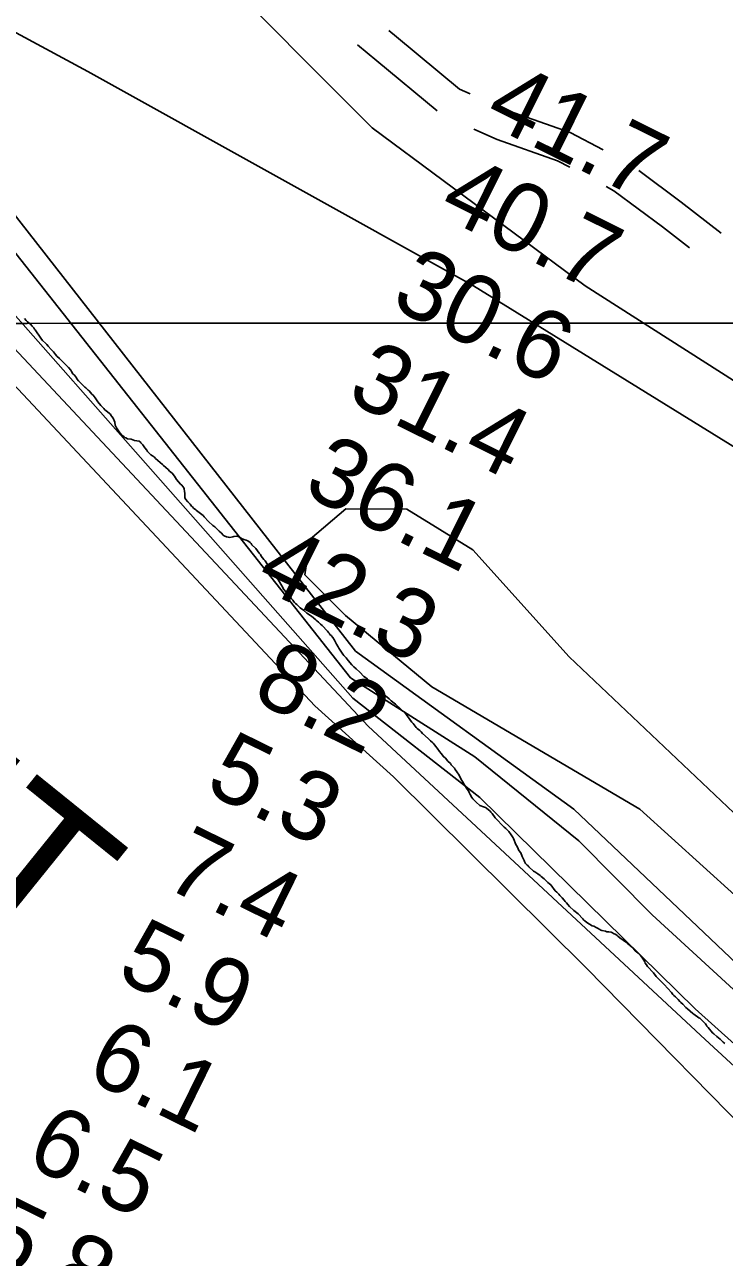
# Model space of a CAD drawing. Extents: x 3263578 to 3301413, y 764927 to 798602.
# Drawn here: x 3283738 to 3284415, y 787047 to 788240 of the extents above; entities that cross this region are included whole.
import ezdxf

# ---------------------------------------------------------------- set-up
doc = ezdxf.new("R2010")
doc.units = 0
for name, color, linetype in [('V-GRID-MAJR', 7, 'Continuous'), ('V-RIVR-IDEN', 7, 'Continuous'), ('V-RIVR-RANG', 7, 'Continuous'), ('V-ROAD-CNTR', 7, 'Continuous'), ('V-SITE-VEGE', 7, 'Continuous'), ('V-TOPO-DPTH', 7, 'Continuous'), ('V-TOPO-MAJR', 7, 'Continuous'), ('V-TOPO-MINR', 7, 'Continuous')]:
    doc.layers.add(name, color=color, linetype=linetype)

msp = doc.modelspace()

# ---------------------------------------------------------------- linework, layer by layer
at = {"layer": 'V-GRID-MAJR'}
msp.add_spline([(3267732.7, 787953.5), (3270352.8, 787952.6), (3275593.1, 787951.5), (3280833.3, 787951.1), (3286073.6, 787951.5), (3291313.9, 787952.6), (3296554.1, 787954.5), (3299174.3, 787955.8)], degree=3, dxfattribs=at)
at = {"layer": 'V-ROAD-CNTR'}
for points in [[(3284089.9, 788234.5), (3284097.2, 788228.5), (3284158.4, 788178), (3284168.6, 788173.4)], [(3284059.5, 788220.6), (3284078.2, 788205.3), (3284136.7, 788157)], [(3284205.2, 788157.2), (3284205.7, 788157), (3284265.3, 788136), (3284297.3, 788119.1)], [(3284172.1, 788139.1), (3284194.6, 788129.1), (3284253.2, 788108.5), (3284265, 788102.3)], [(3284331.9, 788099), (3284372.9, 788068.5), (3284411.5, 788038.6)], [(3284300.3, 788083.5), (3284307.7, 788079.6), (3284354.8, 788044.6), (3284380.8, 788024.4)]]:
    msp.add_lwpolyline(points, dxfattribs=at)
at = {"layer": 'V-SITE-VEGE'}
for points in [[(3283737.4, 787955.9), (3283739.2, 787954.1), (3283740.2, 787952.8), (3283743.2, 787950.3), (3283744.9, 787948.5), (3283746.5, 787947), (3283747.1, 787945.6), (3283747.9, 787944.8), (3283753.1, 787937), (3283754.9, 787934.7), (3283757.8, 787932), (3283759.2, 787930.6), (3283760.2, 787929.1), (3283763.1, 787926), (3283765.5, 787923.7), (3283767.4, 787921.1), (3283768.6, 787919.6), (3283771.4, 787917.3), (3283774.9, 787913.8), (3283780, 787908.5), (3283782.2, 787906), (3283783, 787904.5), (3283784.3, 787902.5), (3283785.7, 787901), (3283787.7, 787898.6), (3283788, 787897.6), (3283789.8, 787895.5), (3283791.8, 787893.4), (3283793.7, 787891.8), (3283794.9, 787890.5), (3283795.7, 787889.5), (3283796.9, 787888.7), (3283799, 787886.4), (3283800, 787885.8), (3283801.4, 787884.3), (3283802.6, 787882.7), (3283803.8, 787881.6), (3283805.9, 787879), (3283808.5, 787875.3), (3283811.4, 787871.6), (3283814.1, 787868.9), (3283815.3, 787867.4), (3283817.9, 787865.5), (3283819.7, 787864.1), (3283820.5, 787863.2), (3283821, 787862.2), (3283822, 787861.2), (3283823.2, 787859.4), (3283824.7, 787855.5), (3283825.2, 787852.6), (3283826.4, 787850.2), (3283828.9, 787846.1), (3283829.7, 787845.1), (3283832.1, 787842.8), (3283833.4, 787841.7), (3283834.2, 787840.9), (3283835.4, 787840.3), (3283837, 787839.6), (3283840.6, 787839.1), (3283844, 787838), (3283848.3, 787837.3), (3283849.4, 787836.5), (3283850, 787835.7), (3283850.8, 787835), (3283851.8, 787833.6), (3283852.6, 787832.8), (3283853.9, 787830.7), (3283855.7, 787828.5), (3283856.5, 787827.2), (3283858.4, 787825.2), (3283859.8, 787823.9), (3283861.4, 787823.1), (3283863.2, 787821.6), (3283864.2, 787820.4), (3283870.9, 787814.6), (3283871.9, 787813.5), (3283876.4, 787809.8)], [(3283876.4, 787809.8), (3283877.8, 787808.1), (3283880.2, 787806.1), (3283882.7, 787803.2), (3283884.6, 787800.1), (3283888.4, 787795.6), (3283889.6, 787794.5), (3283891.5, 787792.1), (3283891.9, 787791), (3283892.2, 787788.4), (3283892.6, 787786.8), (3283892.7, 787784.2), (3283892.7, 787782.8), (3283893.2, 787781.1), (3283895.4, 787778.4), (3283897.6, 787776.2), (3283899.1, 787774.3), (3283900.1, 787773.5), (3283901.1, 787772.5), (3283903.3, 787770.8), (3283903.9, 787770), (3283910.2, 787765.4), (3283911.4, 787763.9), (3283915.5, 787759.6), (3283919.8, 787755.6), (3283921.6, 787754.4), (3283925.8, 787750), (3283927.9, 787748.2), (3283929.7, 787746.3), (3283930.5, 787745.7), (3283932.9, 787744.6), (3283934.7, 787744.2), (3283936.1, 787744.1), (3283938.9, 787744.5), (3283940, 787745), (3283942.4, 787745.4), (3283943.4, 787745.2), (3283946.2, 787743.9), (3283947.4, 787743), (3283949.8, 787742), (3283951.8, 787741.5), (3283953.4, 787740.7), (3283955.7, 787739), (3283956.7, 787738), (3283957.5, 787736.9), (3283961.1, 787733.4), (3283964.4, 787728.9), (3283965.7, 787727.5), (3283966.5, 787725.8), (3283968.9, 787722.7), (3283970.2, 787721.5), (3283972.6, 787717.8), (3283974.1, 787715.5), (3283974.9, 787714.1), (3283977.8, 787710.6), (3283978, 787709.6), (3283980.7, 787706.1), (3283983.1, 787702.6), (3283986.4, 787697.3), (3283988.3, 787693.8), (3283990.7, 787691.1), (3283991.2, 787690.1), (3283992.4, 787688.9), (3283995.4, 787685.3), (3283995.9, 787684.5), (3283997.1, 787683.3), (3283998.5, 787681.4), (3283999.7, 787680.2), (3284001, 787679), (3284004, 787675.9), (3284007.4, 787673.5), (3284010.7, 787670.6), (3284015.1, 787667.7), (3284019.4, 787664.4), (3284020.4, 787663.3), (3284022, 787662.1), (3284023.8, 787660.2), (3284025.4, 787658.8), (3284030.7, 787653.2), (3284031.2, 787652.4), (3284032.2, 787651.3), (3284033, 787650.1), (3284034.2, 787649.1), (3284035.6, 787647.2), (3284037.3, 787644.5), (3284038.7, 787642.1), (3284039.2, 787640.7), (3284040.8, 787638.2), (3284041.4, 787637), (3284045.4, 787631), (3284046.4, 787629.8), (3284048.6, 787627.5), (3284049.6, 787626.1), (3284050.5, 787625), (3284054.1, 787620.7), (3284056, 787618.7), (3284058.4, 787616.8), (3284061.9, 787613.5), (3284065.9, 787609.5), (3284068.3, 787607.7), (3284070, 787605.8)], [(3284070, 787605.8), (3284073, 787603.3), (3284080.3, 787596.7), (3284081.9, 787594.8), (3284084.2, 787592.9), (3284086.6, 787590.7), (3284090.4, 787587.7), (3284092.3, 787585.9), (3284096.3, 787582.7), (3284101.2, 787578.2), (3284104.2, 787575.7), (3284106.7, 787572.8), (3284109.7, 787568.7), (3284111, 787567), (3284112.2, 787565.2), (3284113.4, 787563.8), (3284116.5, 787560.2), (3284117.3, 787559.2), (3284119.9, 787557.3), (3284121.2, 787555.9), (3284122.4, 787554.4), (3284128.1, 787549.5), (3284130.3, 787547.2), (3284132.5, 787545.3), (3284133.5, 787544.3), (3284135.2, 787542), (3284136.6, 787540), (3284138.9, 787536.9), (3284140.7, 787534.8), (3284142.8, 787531.9), (3284144.6, 787530.3), (3284147, 787527.6), (3284149.5, 787525.3), (3284150.3, 787524.1), (3284153.4, 787520.6), (3284154.2, 787519.6), (3284155.6, 787517.3), (3284157.9, 787513.8), (3284159.8, 787509.9), (3284161.2, 787507.7), (3284163.5, 787504), (3284165.1, 787501.3), (3284167.2, 787498.2), (3284167.8, 787497.2), (3284168.5, 787495.2), (3284170.1, 787492.5), (3284171.3, 787491.1), (3284174.4, 787487.8), (3284178, 787484.7), (3284181.5, 787483.2), (3284183.4, 787482.7), (3284184.5, 787482.1), (3284187.9, 787479.2), (3284188.5, 787478.1), (3284189.9, 787476.7), (3284192.8, 787472.8), (3284201.6, 787463.7), (3284203.2, 787462.2), (3284205, 787460.4), (3284206, 787459.5), (3284206.6, 787458.5), (3284207.7, 787457.3), (3284210.1, 787453.4), (3284210.6, 787452.6), (3284212.9, 787446.9), (3284214.1, 787444.8), (3284215, 787442.6), (3284215.8, 787441.1), (3284217.6, 787438.9), (3284218.9, 787435.4), (3284220.8, 787431.3), (3284221.2, 787430.3), (3284222.3, 787428.5), (3284223.7, 787427), (3284224.5, 787426.4), (3284225.3, 787425.4), (3284230, 787421.2), (3284231.2, 787420.4), (3284232.2, 787419.9), (3284233.2, 787419.1), (3284234.2, 787418.5), (3284236.4, 787416.8), (3284237.2, 787415.8), (3284240.3, 787413.5), (3284241.3, 787412.7), (3284243.7, 787410.2), (3284245.3, 787408.9), (3284246.6, 787407.7), (3284250.9, 787402.1), (3284252.5, 787400.7), (3284254.3, 787398.8), (3284255.3, 787397.6), (3284256.4, 787396.5), (3284257.6, 787395.1), (3284259.6, 787393), (3284260.6, 787391.8), (3284261.9, 787390.5), (3284263.1, 787388.9), (3284264.7, 787387), (3284269, 787383.1), (3284273.2, 787379.8)], [(3284273.2, 787379.8), (3284277.5, 787375), (3284278.7, 787373.6), (3284279.7, 787373), (3284281.4, 787371.3), (3284286.8, 787368.3), (3284288.4, 787367.9), (3284290.6, 787366.6), (3284291.8, 787365.8), (3284294.2, 787364.7), (3284295, 787364.1), (3284296, 787363.7), (3284299.4, 787363), (3284300.8, 787362.5), (3284302.6, 787362.5), (3284305, 787362), (3284306.4, 787361.4), (3284307.4, 787360.6), (3284309.4, 787359.7), (3284310.8, 787358.9), (3284311.6, 787358.2), (3284313.5, 787356.4), (3284319.9, 787352), (3284320.7, 787350.9), (3284322.3, 787349.9), (3284323, 787349.1), (3284324, 787348.4), (3284326.2, 787346.4), (3284328.4, 787344.1), (3284330, 787342.8), (3284333.5, 787339.3), (3284334.7, 787337.9), (3284335.2, 787336.9), (3284336, 787336), (3284336.6, 787334.8), (3284337.6, 787333.4), (3284338, 787332.1), (3284339.3, 787330.3), (3284340.1, 787328.9), (3284346, 787322.7), (3284348.7, 787319.2), (3284352.7, 787315), (3284355, 787312.8), (3284356.2, 787311.3), (3284363.5, 787303.7), (3284364.8, 787301.8), (3284365.8, 787300.8), (3284367.2, 787299.5), (3284367.8, 787298.7), (3284369.8, 787296.8), (3284371.5, 787295), (3284372.5, 787293.8), (3284374.3, 787292.3), (3284377.4, 787289), (3284378.8, 787287.7), (3284384.1, 787283.4), (3284385.1, 787282.7), (3284389.7, 787279), (3284390.7, 787278.8), (3284392.5, 787277.1), (3284396.2, 787273.2), (3284396.8, 787272.2), (3284397.6, 787271.1), (3284398.9, 787269.7), (3284403, 787264.7), (3284404.2, 787263.5), (3284407.2, 787261.2), (3284410.4, 787258.5), (3284411.1, 787257.7), (3284412.5, 787256.6), (3284413.3, 787255.6), (3284414.9, 787254.2)]]:
    msp.add_lwpolyline(points, dxfattribs=at)
at = {"layer": 'V-TOPO-DPTH'}
msp.add_lwpolyline([(3287407, 784330.7), (3287311.5, 784434.4), (3287196.3, 784560), (3287127.7, 784631.4), (3287054.2, 784749.6), (3286985.6, 784843.2), (3286904.8, 784968.7), (3286811.8, 785128.7), (3286743.3, 785244.4), (3286689.3, 785296.2), (3285860.1, 785897.9), (3285198, 786519), (3284396.1, 787258.3), (3284165.5, 787472.7), (3284069.9, 787561.4), (3283479.1, 788192.1), (3283405.6, 788288.2), (3283042.1, 788658.5)], dxfattribs=at)
at = {"layer": 'V-TOPO-MAJR'}
msp.add_lwpolyline([(3285363.9, 787031), (3285241.1, 787065.7), (3284921.8, 787140.3), (3284735.1, 787185), (3284573, 787229.6), (3284445.4, 787313.5), (3284268.8, 787481.1), (3284057.8, 787634), (3283533.5, 788305), (3283423.1, 788396.3), (3283271, 788519.5), (3283111.4, 788661)], dxfattribs=at)
at = {"layer": 'V-TOPO-MINR'}
for points in [[(3283483, 788673.9), (3283706, 788480.4), (3283912, 788302.9), (3284073.8, 788140.3), (3284279.9, 787987.4), (3284589.1, 787790), (3284922.8, 787553.2), (3285227, 787316.5), (3285374.1, 787168.6), (3285437.8, 787104.6), (3285653.8, 786976.2), (3285938.4, 786749.4), (3286262.3, 786566.7), (3286856.1, 786152.3), (3287224.2, 785890.9), (3287641.3, 785604.7), (3287818, 785501.1)], [(3285886.9, 785838.9), (3284520.9, 787068.7), (3284469.5, 787135.2), (3284280.7, 787327.4), (3284094.4, 787512.2), (3284018.3, 787581.2), (3283113.8, 788547), (3283020.2, 788657.8)], [(3283042.1, 788658.5), (3283405.6, 788288.2), (3283479.1, 788192.1), (3284069.9, 787561.4), (3284165.5, 787472.7), (3284396.1, 787258.3), (3285198, 786519), (3285860.1, 785897.9), (3286689.3, 785296.2), (3286743.3, 785244.4), (3286811.8, 785128.7), (3286904.8, 784968.7), (3286985.6, 784843.2), (3287054.2, 784749.6), (3287127.7, 784631.4), (3287196.3, 784560), (3287311.5, 784434.4), (3287407, 784330.7)], [(3287559.9, 784662.7), (3287020.5, 785039.7), (3286873.4, 785182.6), (3286777.7, 785264), (3286704.1, 785308.4), (3286613.3, 785379.9), (3285887.1, 785905.2), (3285220.1, 786538.6), (3284386.3, 787287.8), (3284177.9, 787492.3), (3284055.2, 787588.5), (3283516, 788199.4), (3283454.8, 788280.7), (3283398.4, 788339.8), (3283265.9, 788458.1), (3283104.1, 788623.2), (3283064.3, 788659.3)], [(3283087.3, 788660.1), (3283339.6, 788440.7), (3283491.7, 788319.9), (3284052.8, 787608.2), (3284173.1, 787531.7), (3284273.6, 787450.3), (3284344.7, 787378.9), (3285002, 786775.1), (3285058.3, 786708.6), (3285124.5, 786647), (3285188.3, 786587.8), (3285838.1, 785961.9), (3285877.3, 785932.3), (3286672.3, 785362.6), (3286716.5, 785340.3), (3286773, 785318.1), (3286905.5, 785251.4), (3287052.8, 785165), (3287195.1, 785063.9), (3287384.1, 784955.3), (3287514.1, 784866.4), (3287633.9, 784823.7)], [(3284427, 787829.7), (3284171.7, 787987.6), (3283798.7, 788195), (3283533.6, 788338.2), (3283136.6, 788661.8)], [(3284577.9, 787259.1), (3284332.7, 787480.9), (3284131.5, 787599.4), (3284048.1, 787668.4), (3284008.8, 787707.8), (3284013.8, 787742.2), (3284048.3, 787771.6), (3284107.3, 787771.5), (3284171.1, 787732), (3284264.3, 787628.5), (3284435.9, 787465.9)]]:
    msp.add_lwpolyline(points, dxfattribs=at)

# ---------------------------------------------------------------- texts
at = {"layer": 'V-RIVR-IDEN'}
msp.add_text('POINT', height=150, rotation=321.0965, dxfattribs=at).set_placement((3283270.1, 787709))
at = {"layer": 'V-RIVR-RANG'}
for s, rotation, p in [('41.7', 333.5983, (3284180, 788146.7)), ('40.7', 333.5983, (3284135.8, 788057)), ('30.6', 333.5983, (3284089.9, 787968.1)), ('31.4', 333.5983, (3284047.3, 787877.6)), ('36.1', 333.5983, (3284005.1, 787786.9)), ('42.3', 333.5983, (3283958.8, 787698.3)), ('8.2', 333.8079, (3283955.8, 787587.8)), ('5.3', 333.8079, (3283910.2, 787498.8)), ('7.4', 333.8079, (3283870.4, 787406.9)), ('5.9', 333.8079, (3283824.7, 787317.9)), ('6.1', 333.8079, (3283794.7, 787221.3)), ('6.5', 333.8079, (3283736.5, 787138.5)), ('5.8', 333.8079, (3283691.3, 787049.3))]:
    msp.add_text(s, height=67, rotation=rotation, dxfattribs=at).set_placement(p)

doc.saveas('drawing.dxf')
